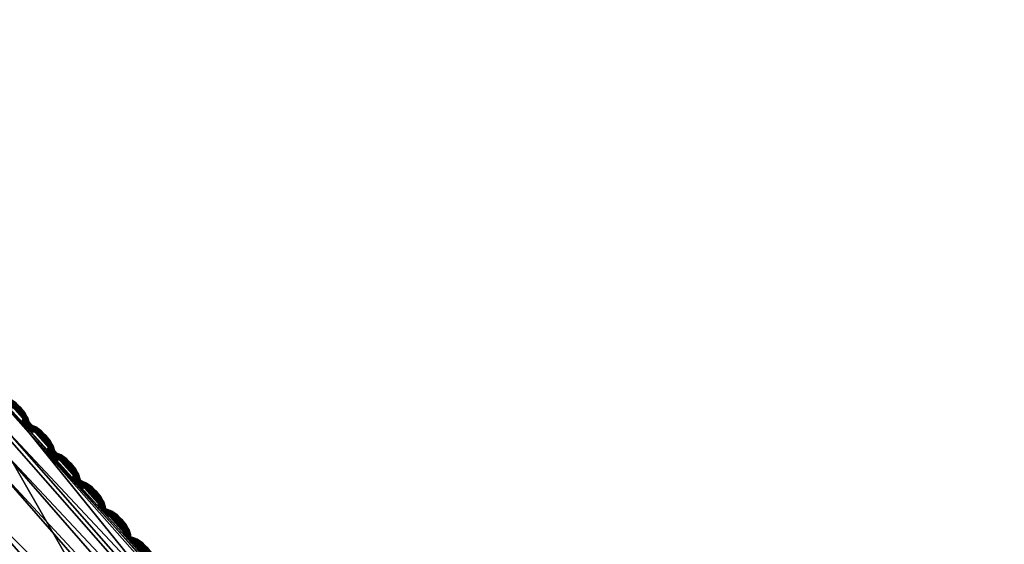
# Model space of a CAD drawing. Extents: x -7.4 to 7.4, y -11.5 to 9.8.
# Tile 469 of 469: x 4.6 to 6.1, y 7.9 to 8.7. Entities that reach past the tile are written whole.
import ezdxf

# ---------------------------------------------------------------- set-up
doc = ezdxf.new("R2010")
doc.units = 0
doc.header["$MEASUREMENT"] = 0
for name, color, linetype in [('A-FURN-3-ST', 150, 'Continuous'), ('A-FURN-3-ST-SEAM', 130, 'Continuous'), ('A-FURN-3-ST-SI', 160, 'Continuous')]:
    doc.layers.add(name, color=color, linetype=linetype)

msp = doc.modelspace()

# ---------------------------------------------------------------- meshes
at = {"layer": 'A-FURN-3-ST'}
mesh = msp.add_polyface(dxfattribs=at)
corners = [(1.9487, 9.6319, 1.0008), (2.2912, 9.7057, 1.0007), (2.3404, 9.5564, 0.6182), (2.6336, 9.6099, 0.6182), (2.5664, 9.7687, 1.0005), (2.8487, 9.6256, 0.6233), (2.7551, 9.7837, 1.0014), (3.0248, 9.559, 0.6481), (2.9951, 9.6404, 1.0044), (3.4183, 9.2527, 1.0016), (3.3326, 9.2399, 0.6233), (3.9661, 8.7043, 1.0008), (3.8311, 8.7021, 0.6182), (4.5203, 8.1223, 1.001), (4.3581, 8.1193, 0.6182), (5.0485, 7.5208, 1.0011), (4.8677, 7.5162, 0.6182), (5.5424, 6.8831, 1.0012), (5.3454, 6.878, 0.6182), (2.2831, 8.6688, 0.5584), (2.1241, 9.1542, 0.5658), (2.4981, 9.1919, 0.5658), (2.7171, 8.6813, 0.5584), (2.839, 9.224, 0.5658), (3.1458, 8.6921, 0.5584), (1.9902, 9.4936, 0.6182), (2.3941, 8.1138, 0.5584), (2.4683, 7.5139, 0.5584), (1.9338, 7.5139, 0.5584), (1.918, 8.1123, 0.5584), (2.5325, 6.8755, 0.5584), (1.9418, 6.8755, 0.5584), (3.1266, 9.2403, 0.573), (3.5403, 8.6986, 0.5658), (3.9986, 8.1177, 0.5658), (3.4969, 8.1167, 0.5584), (4.4575, 7.5142, 0.5658), (3.8558, 7.5139, 0.5584), (4.8901, 6.8758, 0.5658), (4.1952, 6.8755, 0.5584), (3.3412, 6.8755, 0.5584), (3.1463, 7.5139, 0.5584), (2.9376, 8.1153, 0.5584)]
mesh.append_faces([[corners[k] for k in face] for face in [(0, 1, 2), (3, 2, 1), (1, 4, 3), (5, 3, 4), (4, 6, 5), (7, 5, 6), (6, 8, 7), (9, 10, 7), (7, 8, 9), (9, 11, 12), (12, 10, 9), (11, 13, 14), (14, 12, 11), (13, 15, 16), (16, 14, 13), (15, 17, 18), (18, 16, 15), (19, 20, 21), (21, 22, 19), (22, 21, 23), (23, 24, 22), (2, 3, 23), (23, 21, 2), (25, 2, 21), (21, 20, 25), (19, 26, 29), (10, 32, 5), (5, 7, 10), (32, 23, 3), (3, 5, 32), (24, 23, 32), (32, 33, 24), (33, 32, 10), (10, 12, 33), (12, 14, 34), (34, 33, 12), (33, 34, 35), (35, 24, 33), (34, 36, 37), (37, 35, 34), (14, 16, 36), (36, 34, 14), (16, 18, 38), (38, 36, 16), (36, 38, 39), (39, 37, 36), (37, 39, 40), (40, 41, 37), (24, 35, 42), (42, 22, 24), (22, 42, 26), (26, 19, 22), (35, 37, 41), (41, 42, 35)]])
mesh.append_faces([[corners[k] for k in face] for face in [(26, 27, 28), (27, 30, 31), (30, 27, 41)]], dxfattribs={"vtx0": -1, "vtx1": -1, "vtx2": -1})
mesh.append_faces([[corners[k] for k in face] for face in [(27, 26, 42)]], dxfattribs={"vtx0": -1, "vtx2": -1})
mesh.append_faces([[corners[k] for k in face] for face in [(41, 40, 30), (42, 41, 27)]], dxfattribs={"vtx1": -1, "vtx2": -1})
mesh = msp.add_polyface(dxfattribs=at)
corners = [(5.1044, 7.5217, 17.6013), (5.1099, 7.5156, 17.6013), (5.1079, 7.514, 17.6026), (5.1037, 7.5188, 17.6026), (5.1052, 7.5244, 17.6025), (5.112, 7.5171, 17.6026), (5.1051, 7.5243, 17.6092), (5.1044, 7.5214, 17.6105), (5.1099, 7.5153, 17.6106), (5.1119, 7.5169, 17.6093), (5.1036, 7.5187, 17.6093), (5.1079, 7.5138, 17.6093), (4.5691, 8.1238, 17.6063), (5.0993, 7.525, 17.6124), (5.0987, 7.5241, 17.6058), (4.5687, 8.1227, 17.5997), (4.5697, 8.1256, 17.6176), (5.1004, 7.5268, 17.6237), (5.0533, 7.4454, 17.6646), (4.536, 8.0384, 17.6583), (4.497, 7.9941, 17.7512), (5.0162, 7.404, 17.7572), (3.9512, 8.5651, 17.7436), (3.9923, 8.6123, 17.6504), (4.5488, 8.0602, 17.6399), (5.0677, 7.4657, 17.6462), (5.082, 7.4916, 17.6508), (4.5584, 8.0879, 17.6445), (4.0035, 8.6354, 17.632), (5.0947, 7.5158, 17.6534), (4.5663, 8.1138, 17.6473), (5.1001, 7.5261, 17.6413), (4.5695, 8.1248, 17.6352), (3.7918, 7.7817, 18.2331), (4.1766, 7.8196, 18.1386), (3.652, 8.3784, 18.1306), (4.2503, 7.2062, 18.242), (4.5691, 8.1238, 17.594), (5.0993, 7.525, 17.6001), (5.1004, 7.5268, 17.595), (4.5697, 8.1256, 17.5888), (4.397, 7.9059, 17.9448), (4.6839, 7.2413, 18.1447), (3.8501, 8.4712, 17.9375), (4.9183, 7.3217, 17.9504)]
mesh.append_faces([[corners[k] for k in face] for face in [(0, 1, 2), (2, 3, 0), (4, 5, 1), (1, 0, 4), (6, 7, 8), (8, 9, 6), (7, 10, 11), (12, 13, 14), (14, 15, 12), (16, 17, 13), (13, 12, 16), (18, 19, 20), (20, 21, 18), (22, 20, 19), (23, 19, 24), (25, 24, 19), (19, 18, 25), (26, 27, 24), (24, 25, 26), (28, 24, 27), (29, 30, 27), (27, 26, 29), (31, 32, 30), (30, 29, 31), (17, 16, 32), (32, 31, 17), (33, 34, 35), (34, 33, 36), (37, 38, 39), (39, 40, 37), (15, 14, 38), (38, 37, 15), (41, 34, 42), (34, 41, 43), (43, 35, 34), (41, 20, 22), (44, 21, 20), (20, 41, 44)]])
at = {"layer": 'A-FURN-3-ST-SEAM'}
mesh = msp.add_polyface(dxfattribs=at)
corners = [(4.5514, 8.1359, 17.5996), (4.5525, 8.1367, 17.5996), (4.5537, 8.1352, 17.6029), (4.556, 8.1355, 17.603), (4.5527, 8.1346, 17.5962), (4.5526, 8.1345, 17.6029), (4.559, 8.1317, 17.6043), (4.5549, 8.137, 17.5996), (4.5537, 8.1354, 17.5962), (4.5571, 8.1314, 17.6043), (4.5623, 8.1311, 17.6044), (4.5595, 8.1364, 17.5996), (4.5561, 8.131, 17.5951), (4.556, 8.1307, 17.6043), (4.5645, 8.1274, 17.6032), (4.5602, 8.1349, 17.603), (4.562, 8.128, 17.6032), (4.5603, 8.1351, 17.5963), (4.556, 8.1357, 17.5962), (4.5571, 8.1317, 17.5951), (4.5605, 8.1278, 17.6032), (4.5679, 8.1254, 17.6032), (4.5671, 8.1289, 17.6044), (4.5663, 8.1327, 17.5964), (4.566, 8.1339, 17.5997), (4.5595, 8.1272, 17.5964), (4.5595, 8.1271, 17.6032), (4.5653, 8.126, 17.5999), (4.5631, 8.1267, 17.5998), (4.5663, 8.1325, 17.6031), (4.5671, 8.1291, 17.5952), (4.5624, 8.1314, 17.5951), (4.559, 8.132, 17.5951), (4.5605, 8.1279, 17.5964), (4.5617, 8.1264, 17.5998), (4.5682, 8.1241, 17.5999), (4.5721, 8.1218, 17.6033), (4.5727, 8.1246, 17.6045), (4.5728, 8.1248, 17.5953), (4.5734, 8.1276, 17.5965), (4.5736, 8.1286, 17.5998), (4.5608, 8.1257, 17.5998), (4.562, 8.1282, 17.5964), (4.5645, 8.1276, 17.5964), (4.5733, 8.1274, 17.6032), (4.5721, 8.122, 17.5965), (4.568, 8.1256, 17.5965), (4.5719, 8.1208, 17.5999), (4.5766, 8.1171, 17.6033), (4.5786, 8.1188, 17.6046), (4.5767, 8.1173, 17.5966), (4.5786, 8.119, 17.5953), (4.5805, 8.1207, 17.5965), (4.5812, 8.1212, 17.5999), (4.5805, 8.1205, 17.6033), (4.5759, 8.1166, 17.6), (4.5808, 8.1123, 17.6034), (4.5838, 8.1125, 17.6046), (4.5797, 8.1123, 17.6), (4.5809, 8.1124, 17.5966), (4.5838, 8.1127, 17.5954), (4.5868, 8.113, 17.5966), (4.5879, 8.113, 17.6), (4.5868, 8.1128, 17.6034), (4.584, 8.1078, 17.6034), (4.5875, 8.1066, 17.6046), (4.5827, 8.1083, 17.6), (4.5841, 8.108, 17.5967), (4.5876, 8.1068, 17.5954), (4.5911, 8.1056, 17.5967), (4.5924, 8.105, 17.6), (4.5911, 8.1054, 17.6034), (4.5856, 8.1042, 17.6034), (4.5893, 8.1017, 17.6047), (4.5843, 8.1053, 17.6), (4.5857, 8.1044, 17.5967), (4.5893, 8.102, 17.5954), (4.5929, 8.0995, 17.5967), (4.5943, 8.0984, 17.6001), (4.5929, 8.0993, 17.6034), (4.586, 8.1018, 17.6034), (4.5895, 8.0984, 17.6047), (4.5847, 8.1031, 17.6), (4.586, 8.102, 17.5967), (4.5895, 8.0986, 17.5954), (4.593, 8.0953, 17.5967), (4.5943, 8.0939, 17.6001), (4.593, 8.0951, 17.6035), (4.5856, 8.1004, 17.6034), (4.589, 8.0966, 17.6047), (4.5843, 8.1018, 17.6), (4.5856, 8.1005, 17.5967), (4.589, 8.0969, 17.5954), (4.5924, 8.0932, 17.5967), (4.5937, 8.0917, 17.6001), (4.5924, 8.093, 17.6035), (4.5835, 8.101, 17.6), (4.5847, 8.0995, 17.6034), (4.5881, 8.0957, 17.6047), (4.5848, 8.0997, 17.5967), (4.5882, 8.096, 17.5954), (4.5915, 8.0922, 17.5967), (4.5928, 8.0907, 17.6001), (4.5915, 8.092, 17.6035)]
mesh.append_faces([[corners[k] for k in face] for face in [(2, 1, 0), (1, 2, 3), (4, 0, 1), (0, 5, 2), (6, 3, 2), (3, 7, 1), (1, 8, 4), (9, 2, 5), (3, 6, 10), (2, 9, 6), (11, 7, 3), (8, 1, 7), (12, 4, 8), (5, 13, 9), (14, 10, 6), (10, 15, 3), (16, 6, 9), (7, 11, 17), (3, 15, 11), (7, 18, 8), (8, 19, 12), (20, 9, 13), (10, 14, 21), (6, 16, 14), (15, 10, 22), (9, 20, 16), (23, 17, 11), (17, 18, 7), (24, 11, 15), (19, 8, 18), (25, 12, 19), (13, 26, 20), (21, 14, 27), (21, 22, 10), (14, 16, 28), (22, 29, 15), (28, 16, 20), (17, 23, 30), (11, 24, 23), (18, 17, 31), (15, 29, 24), (18, 32, 19), (19, 33, 25), (34, 20, 26), (28, 27, 14), (27, 35, 21), (22, 21, 36), (29, 22, 37), (20, 34, 28), (38, 30, 23), (30, 31, 17), (39, 23, 24), (31, 32, 18), (40, 24, 29), (33, 19, 32), (41, 25, 33), (26, 41, 34), (27, 28, 42), (35, 27, 43), (36, 21, 35), (36, 37, 22), (37, 44, 29), (42, 28, 34), (30, 38, 45), (23, 39, 38), (31, 30, 46), (24, 40, 39), (32, 31, 43), (29, 44, 40), (32, 42, 33), (33, 34, 41), (42, 43, 27), (43, 46, 35), (35, 47, 36), (37, 36, 48), (44, 37, 49), (34, 33, 42), (50, 45, 38), (45, 46, 30), (51, 38, 39), (46, 43, 31), (52, 39, 40), (43, 42, 32), (53, 40, 44), (47, 35, 46), (48, 36, 47), (48, 49, 37), (49, 54, 44), (45, 50, 55), (38, 51, 50), (46, 45, 47), (39, 52, 51), (40, 53, 52), (44, 54, 53), (47, 55, 48), (49, 48, 56), (54, 49, 57), (58, 55, 50), (55, 47, 45), (59, 50, 51), (60, 51, 52), (61, 52, 53), (62, 53, 54), (56, 48, 55), (56, 57, 49), (57, 63, 54), (55, 58, 56), (50, 59, 58), (51, 60, 59), (52, 61, 60), (53, 62, 61), (54, 63, 62), (57, 56, 64), (63, 57, 65), (64, 56, 58), (66, 58, 59), (67, 59, 60), (68, 60, 61), (69, 61, 62), (70, 62, 63), (64, 65, 57), (65, 71, 63), (58, 66, 64), (59, 67, 66), (60, 68, 67), (61, 69, 68), (62, 70, 69), (63, 71, 70), (65, 64, 72), (71, 65, 73), (72, 64, 66), (74, 66, 67), (75, 67, 68), (76, 68, 69), (77, 69, 70), (78, 70, 71), (72, 73, 65), (73, 79, 71), (66, 74, 72), (67, 75, 74), (68, 76, 75), (69, 77, 76), (70, 78, 77), (71, 79, 78), (73, 72, 80), (79, 73, 81), (80, 72, 74), (82, 74, 75), (83, 75, 76), (84, 76, 77), (85, 77, 78), (86, 78, 79), (80, 81, 73), (81, 87, 79), (74, 82, 80), (75, 83, 82), (76, 84, 83), (77, 85, 84), (78, 86, 85), (79, 87, 86), (81, 80, 88), (87, 81, 89), (80, 82, 90), (82, 83, 91), (83, 84, 92), (84, 85, 93), (85, 86, 94), (86, 87, 95), (90, 88, 80), (88, 89, 81), (89, 95, 87), (91, 90, 82), (92, 91, 83), (93, 92, 84), (94, 93, 85), (95, 94, 86), (88, 90, 96), (89, 88, 97), (95, 89, 98), (90, 91, 99), (91, 92, 100), (92, 93, 101), (93, 94, 102), (94, 95, 103), (99, 96, 90), (96, 97, 88), (97, 98, 89), (98, 103, 95), (100, 99, 91), (101, 100, 92), (102, 101, 93), (103, 102, 94)]])
mesh = msp.add_polyface(dxfattribs=at)
corners = [(4.5901, 8.0937, 17.6), (4.5912, 8.0944, 17.6), (4.5924, 8.0929, 17.6034), (4.5947, 8.0932, 17.6034), (4.5914, 8.0923, 17.5967), (4.5913, 8.0922, 17.6034), (4.5976, 8.0894, 17.6048), (4.5936, 8.0947, 17.6), (4.5925, 8.093, 17.5967), (4.5958, 8.0891, 17.6048), (4.601, 8.0887, 17.6048), (4.5982, 8.0941, 17.6001), (4.5948, 8.0886, 17.5955), (4.5947, 8.0884, 17.6048), (4.6031, 8.085, 17.6037), (4.5989, 8.0926, 17.6035), (4.6006, 8.0856, 17.6036), (4.599, 8.0927, 17.5967), (4.5947, 8.0933, 17.5967), (4.5958, 8.0893, 17.5955), (4.5991, 8.0854, 17.6036), (4.6065, 8.0829, 17.6037), (4.6057, 8.0864, 17.6049), (4.605, 8.0902, 17.5968), (4.6046, 8.0915, 17.6002), (4.5982, 8.0848, 17.5969), (4.5981, 8.0847, 17.6036), (4.6039, 8.0836, 17.6003), (4.6017, 8.0843, 17.6003), (4.6049, 8.0901, 17.6036), (4.6057, 8.0867, 17.5956), (4.6011, 8.089, 17.5956), (4.5977, 8.0896, 17.5955), (4.5991, 8.0855, 17.5969), (4.6004, 8.0841, 17.6003), (4.6068, 8.0817, 17.6004), (4.6107, 8.0793, 17.6037), (4.6113, 8.0821, 17.605), (4.6113, 8.0823, 17.5957), (4.612, 8.0851, 17.5969), (4.6122, 8.0861, 17.6003), (4.5994, 8.0834, 17.6003), (4.6007, 8.0858, 17.5969), (4.6031, 8.0851, 17.5969), (4.6119, 8.0849, 17.6037), (4.6107, 8.0794, 17.597), (4.6065, 8.0831, 17.597), (4.6104, 8.0783, 17.6004), (4.6151, 8.0746, 17.6038), (4.6171, 8.0762, 17.605), (4.6152, 8.0748, 17.597), (4.6171, 8.0765, 17.5957), (4.6191, 8.0781, 17.597), (4.6198, 8.0787, 17.6004), (4.619, 8.078, 17.6037), (4.6144, 8.074, 17.6004), (4.6193, 8.0697, 17.6038), (4.6223, 8.0699, 17.6051), (4.6182, 8.0697, 17.6004), (4.6194, 8.0699, 17.5971), (4.6223, 8.0702, 17.5958), (4.6253, 8.0704, 17.5971), (4.6264, 8.0704, 17.6004), (4.6253, 8.0702, 17.6038), (4.6225, 8.0652, 17.6039), (4.626, 8.064, 17.6051), (4.6212, 8.0658, 17.6005), (4.6225, 8.0654, 17.5971), (4.6261, 8.0642, 17.5959), (4.6296, 8.063, 17.5971), (4.631, 8.0624, 17.6005), (4.6296, 8.0628, 17.6039), (4.6241, 8.0616, 17.6039), (4.6277, 8.0591, 17.6051), (4.6228, 8.0627, 17.6005), (4.6242, 8.0618, 17.5971), (4.6278, 8.0594, 17.5959), (4.6314, 8.0569, 17.5972), (4.6328, 8.0559, 17.6005), (4.6314, 8.0567, 17.6039), (4.6245, 8.0592, 17.6039), (4.6279, 8.0558, 17.6051), (4.6232, 8.0605, 17.6005), (4.6245, 8.0594, 17.5972), (4.628, 8.0561, 17.5959), (4.6315, 8.0527, 17.5972), (4.6328, 8.0513, 17.6005), (4.6315, 8.0525, 17.6039), (4.6241, 8.0578, 17.6039), (4.6274, 8.0541, 17.6052), (4.6228, 8.0593, 17.6005), (4.6241, 8.058, 17.5972), (4.6275, 8.0543, 17.5959), (4.6309, 8.0506, 17.5972), (4.6321, 8.0491, 17.6006), (4.6308, 8.0504, 17.6039), (4.622, 8.0584, 17.6005), (4.6232, 8.0569, 17.6039), (4.6266, 8.0532, 17.6052), (4.6232, 8.0571, 17.5972), (4.6266, 8.0534, 17.5959), (4.63, 8.0496, 17.5972), (4.6313, 8.0481, 17.6006), (4.63, 8.0494, 17.6039)]
mesh.append_faces([[corners[k] for k in face] for face in [(2, 1, 0), (1, 2, 3), (4, 0, 1), (0, 5, 2), (6, 3, 2), (3, 7, 1), (1, 8, 4), (9, 2, 5), (3, 6, 10), (2, 9, 6), (11, 7, 3), (8, 1, 7), (12, 4, 8), (5, 13, 9), (14, 10, 6), (10, 15, 3), (16, 6, 9), (7, 11, 17), (3, 15, 11), (7, 18, 8), (8, 19, 12), (20, 9, 13), (10, 14, 21), (6, 16, 14), (15, 10, 22), (9, 20, 16), (23, 17, 11), (17, 18, 7), (24, 11, 15), (19, 8, 18), (25, 12, 19), (13, 26, 20), (21, 14, 27), (21, 22, 10), (14, 16, 28), (22, 29, 15), (28, 16, 20), (17, 23, 30), (11, 24, 23), (18, 17, 31), (15, 29, 24), (18, 32, 19), (19, 33, 25), (34, 20, 26), (28, 27, 14), (27, 35, 21), (22, 21, 36), (29, 22, 37), (20, 34, 28), (38, 30, 23), (30, 31, 17), (39, 23, 24), (31, 32, 18), (40, 24, 29), (33, 19, 32), (41, 25, 33), (26, 41, 34), (27, 28, 42), (35, 27, 43), (36, 21, 35), (36, 37, 22), (37, 44, 29), (42, 28, 34), (30, 38, 45), (23, 39, 38), (31, 30, 46), (24, 40, 39), (32, 31, 43), (29, 44, 40), (32, 42, 33), (33, 34, 41), (42, 43, 27), (43, 46, 35), (35, 47, 36), (37, 36, 48), (44, 37, 49), (34, 33, 42), (50, 45, 38), (45, 46, 30), (51, 38, 39), (46, 43, 31), (52, 39, 40), (43, 42, 32), (53, 40, 44), (47, 35, 46), (48, 36, 47), (48, 49, 37), (49, 54, 44), (45, 50, 55), (38, 51, 50), (46, 45, 47), (39, 52, 51), (40, 53, 52), (44, 54, 53), (47, 55, 48), (49, 48, 56), (54, 49, 57), (58, 55, 50), (55, 47, 45), (59, 50, 51), (60, 51, 52), (61, 52, 53), (62, 53, 54), (56, 48, 55), (56, 57, 49), (57, 63, 54), (55, 58, 56), (50, 59, 58), (51, 60, 59), (52, 61, 60), (53, 62, 61), (54, 63, 62), (57, 56, 64), (63, 57, 65), (64, 56, 58), (66, 58, 59), (67, 59, 60), (68, 60, 61), (69, 61, 62), (70, 62, 63), (64, 65, 57), (65, 71, 63), (58, 66, 64), (59, 67, 66), (60, 68, 67), (61, 69, 68), (62, 70, 69), (63, 71, 70), (65, 64, 72), (71, 65, 73), (72, 64, 66), (74, 66, 67), (75, 67, 68), (76, 68, 69), (77, 69, 70), (78, 70, 71), (72, 73, 65), (73, 79, 71), (66, 74, 72), (67, 75, 74), (68, 76, 75), (69, 77, 76), (70, 78, 77), (71, 79, 78), (73, 72, 80), (79, 73, 81), (80, 72, 74), (82, 74, 75), (83, 75, 76), (84, 76, 77), (85, 77, 78), (86, 78, 79), (80, 81, 73), (81, 87, 79), (74, 82, 80), (75, 83, 82), (76, 84, 83), (77, 85, 84), (78, 86, 85), (79, 87, 86), (81, 80, 88), (87, 81, 89), (80, 82, 90), (82, 83, 91), (83, 84, 92), (84, 85, 93), (85, 86, 94), (86, 87, 95), (90, 88, 80), (88, 89, 81), (89, 95, 87), (91, 90, 82), (92, 91, 83), (93, 92, 84), (94, 93, 85), (95, 94, 86), (88, 90, 96), (89, 88, 97), (95, 89, 98), (90, 91, 99), (91, 92, 100), (92, 93, 101), (93, 94, 102), (94, 95, 103), (99, 96, 90), (96, 97, 88), (97, 98, 89), (98, 103, 95), (100, 99, 91), (101, 100, 92), (102, 101, 93), (103, 102, 94)]])
mesh = msp.add_polyface(dxfattribs=at)
corners = [(4.6286, 8.0511, 17.6005), (4.6297, 8.0518, 17.6005), (4.6309, 8.0503, 17.6039), (4.6332, 8.0506, 17.6039), (4.6299, 8.0497, 17.5971), (4.6298, 8.0496, 17.6039), (4.6361, 8.0468, 17.6053), (4.6321, 8.0521, 17.6005), (4.631, 8.0504, 17.5971), (4.6342, 8.0465, 17.6052), (4.6395, 8.0462, 17.6053), (4.6367, 8.0515, 17.6005), (4.6332, 8.046, 17.596), (4.6332, 8.0458, 17.6052), (4.6416, 8.0424, 17.6041), (4.6374, 8.05, 17.6039), (4.6391, 8.043, 17.6041), (4.6375, 8.0501, 17.5972), (4.6332, 8.0508, 17.5972), (4.6343, 8.0467, 17.596), (4.6376, 8.0428, 17.6041), (4.645, 8.0403, 17.6041), (4.6442, 8.0439, 17.6053), (4.6435, 8.0476, 17.5973), (4.6431, 8.0489, 17.6006), (4.6367, 8.0423, 17.5973), (4.6366, 8.0421, 17.6041), (4.6423, 8.041, 17.6008), (4.6402, 8.0417, 17.6007), (4.6434, 8.0475, 17.604), (4.6442, 8.0441, 17.5961), (4.6395, 8.0464, 17.596), (4.6362, 8.047, 17.596), (4.6376, 8.043, 17.5973), (4.6389, 8.0415, 17.6007), (4.6453, 8.0391, 17.6008), (4.6491, 8.0367, 17.6042), (4.6498, 8.0395, 17.6054), (4.6498, 8.0397, 17.5961), (4.6505, 8.0425, 17.5974), (4.6507, 8.0435, 17.6007), (4.6379, 8.0408, 17.6007), (4.6391, 8.0432, 17.5973), (4.6416, 8.0425, 17.5973), (4.6504, 8.0424, 17.6041), (4.6492, 8.0369, 17.5975), (4.645, 8.0405, 17.5974), (4.6489, 8.0357, 17.6008), (4.6536, 8.032, 17.6042), (4.6556, 8.0336, 17.6055), (4.6536, 8.0322, 17.5975), (4.6556, 8.0339, 17.5962), (4.6575, 8.0355, 17.5975), (4.6583, 8.0361, 17.6008), (4.6575, 8.0354, 17.6042), (4.6529, 8.0315, 17.6008), (4.6578, 8.0271, 17.6043), (4.6608, 8.0273, 17.6055), (4.6567, 8.0271, 17.6009), (4.6578, 8.0273, 17.5975), (4.6608, 8.0276, 17.5962), (4.6638, 8.0278, 17.5975), (4.6649, 8.0278, 17.6009), (4.6638, 8.0276, 17.6043), (4.661, 8.0226, 17.6043), (4.6645, 8.0213, 17.6056), (4.6597, 8.0232, 17.6009), (4.661, 8.0228, 17.5975), (4.6646, 8.0216, 17.5963), (4.6681, 8.0204, 17.5976), (4.6694, 8.0198, 17.6009), (4.6681, 8.0202, 17.6043), (4.6626, 8.0191, 17.6043), (4.6663, 8.0166, 17.6056), (4.6613, 8.0201, 17.6009), (4.6627, 8.0192, 17.5976), (4.6663, 8.0168, 17.5963), (4.6699, 8.0143, 17.5976), (4.6712, 8.0133, 17.601), (4.6699, 8.0141, 17.6043), (4.663, 8.0166, 17.6043), (4.6665, 8.0132, 17.6056), (4.6617, 8.018, 17.601), (4.663, 8.0168, 17.5976), (4.6665, 8.0135, 17.5964), (4.67, 8.0101, 17.5976), (4.6712, 8.0088, 17.601), (4.6699, 8.0099, 17.6044), (4.6625, 8.0152, 17.6043), (4.6659, 8.0115, 17.6056), (4.6613, 8.0167, 17.601), (4.6626, 8.0154, 17.5976), (4.666, 8.0117, 17.5964), (4.6693, 8.008, 17.5977), (4.6706, 8.0065, 17.601), (4.6693, 8.0078, 17.6044), (4.6604, 8.0158, 17.601), (4.6617, 8.0143, 17.6043), (4.6651, 8.0106, 17.6056), (4.6617, 8.0145, 17.5976), (4.6651, 8.0108, 17.5964), (4.6685, 8.007, 17.5977), (4.6697, 8.0055, 17.601), (4.6685, 8.0068, 17.6044)]
mesh.append_faces([[corners[k] for k in face] for face in [(2, 1, 0), (1, 2, 3), (4, 0, 1), (0, 5, 2), (6, 3, 2), (3, 7, 1), (1, 8, 4), (9, 2, 5), (3, 6, 10), (2, 9, 6), (11, 7, 3), (8, 1, 7), (12, 4, 8), (5, 13, 9), (14, 10, 6), (10, 15, 3), (16, 6, 9), (7, 11, 17), (3, 15, 11), (7, 18, 8), (8, 19, 12), (20, 9, 13), (10, 14, 21), (6, 16, 14), (15, 10, 22), (9, 20, 16), (23, 17, 11), (17, 18, 7), (24, 11, 15), (19, 8, 18), (25, 12, 19), (13, 26, 20), (21, 14, 27), (21, 22, 10), (14, 16, 28), (22, 29, 15), (28, 16, 20), (17, 23, 30), (11, 24, 23), (18, 17, 31), (15, 29, 24), (18, 32, 19), (19, 33, 25), (34, 20, 26), (28, 27, 14), (27, 35, 21), (22, 21, 36), (29, 22, 37), (20, 34, 28), (38, 30, 23), (30, 31, 17), (39, 23, 24), (31, 32, 18), (40, 24, 29), (33, 19, 32), (41, 25, 33), (26, 41, 34), (27, 28, 42), (35, 27, 43), (36, 21, 35), (36, 37, 22), (37, 44, 29), (42, 28, 34), (30, 38, 45), (23, 39, 38), (31, 30, 46), (24, 40, 39), (32, 31, 43), (29, 44, 40), (32, 42, 33), (33, 34, 41), (42, 43, 27), (43, 46, 35), (35, 47, 36), (37, 36, 48), (44, 37, 49), (34, 33, 42), (50, 45, 38), (45, 46, 30), (51, 38, 39), (46, 43, 31), (52, 39, 40), (43, 42, 32), (53, 40, 44), (47, 35, 46), (48, 36, 47), (48, 49, 37), (49, 54, 44), (45, 50, 55), (38, 51, 50), (46, 45, 47), (39, 52, 51), (40, 53, 52), (44, 54, 53), (47, 55, 48), (49, 48, 56), (54, 49, 57), (58, 55, 50), (55, 47, 45), (59, 50, 51), (60, 51, 52), (61, 52, 53), (62, 53, 54), (56, 48, 55), (56, 57, 49), (57, 63, 54), (55, 58, 56), (50, 59, 58), (51, 60, 59), (52, 61, 60), (53, 62, 61), (54, 63, 62), (57, 56, 64), (63, 57, 65), (64, 56, 58), (66, 58, 59), (67, 59, 60), (68, 60, 61), (69, 61, 62), (70, 62, 63), (64, 65, 57), (65, 71, 63), (58, 66, 64), (59, 67, 66), (60, 68, 67), (61, 69, 68), (62, 70, 69), (63, 71, 70), (65, 64, 72), (71, 65, 73), (72, 64, 66), (74, 66, 67), (75, 67, 68), (76, 68, 69), (77, 69, 70), (78, 70, 71), (72, 73, 65), (73, 79, 71), (66, 74, 72), (67, 75, 74), (68, 76, 75), (69, 77, 76), (70, 78, 77), (71, 79, 78), (73, 72, 80), (79, 73, 81), (80, 72, 74), (82, 74, 75), (83, 75, 76), (84, 76, 77), (85, 77, 78), (86, 78, 79), (80, 81, 73), (81, 87, 79), (74, 82, 80), (75, 83, 82), (76, 84, 83), (77, 85, 84), (78, 86, 85), (79, 87, 86), (81, 80, 88), (87, 81, 89), (80, 82, 90), (82, 83, 91), (83, 84, 92), (84, 85, 93), (85, 86, 94), (86, 87, 95), (90, 88, 80), (88, 89, 81), (89, 95, 87), (91, 90, 82), (92, 91, 83), (93, 92, 84), (94, 93, 85), (95, 94, 86), (88, 90, 96), (89, 88, 97), (95, 89, 98), (90, 91, 99), (91, 92, 100), (92, 93, 101), (93, 94, 102), (94, 95, 103), (99, 96, 90), (96, 97, 88), (97, 98, 89), (98, 103, 95), (100, 99, 91), (101, 100, 92), (102, 101, 93), (103, 102, 94)]])
mesh = msp.add_polyface(dxfattribs=at)
corners = [(4.667, 8.0085, 17.6009), (4.6682, 8.0092, 17.6009), (4.6694, 8.0077, 17.6043), (4.6716, 8.008, 17.6043), (4.6684, 8.0072, 17.5976), (4.6683, 8.007, 17.6043), (4.6746, 8.0042, 17.6057), (4.6706, 8.0095, 17.6009), (4.6694, 8.0079, 17.5976), (4.6727, 8.0039, 17.6057), (4.678, 8.0035, 17.6057), (4.6752, 8.0089, 17.601), (4.6718, 8.0035, 17.5964), (4.6717, 8.0032, 17.6057), (4.68, 7.9998, 17.6045), (4.6759, 8.0074, 17.6044), (4.6776, 8.0005, 17.6045), (4.6759, 8.0075, 17.5977), (4.6717, 8.0082, 17.5976), (4.6728, 8.0042, 17.5964), (4.6761, 8.0002, 17.6045), (4.6834, 7.9977, 17.6046), (4.6827, 8.0013, 17.6058), (4.682, 8.0051, 17.5977), (4.6816, 8.0063, 17.6011), (4.6751, 7.9997, 17.5978), (4.6751, 7.9995, 17.6045), (4.6808, 7.9984, 17.6012), (4.6787, 7.9991, 17.6012), (4.6819, 8.0049, 17.6045), (4.6827, 8.0015, 17.5965), (4.678, 8.0038, 17.5965), (4.6747, 8.0044, 17.5964), (4.6761, 8.0004, 17.5978), (4.6773, 7.9989, 17.6012), (4.6837, 7.9965, 17.6012), (4.6876, 7.9941, 17.6046), (4.6883, 7.9969, 17.6059), (4.6883, 7.9971, 17.5966), (4.689, 7.9999, 17.5978), (4.6892, 8.0009, 17.6012), (4.6763, 7.9982, 17.6012), (4.6776, 8.0006, 17.5978), (4.6801, 8, 17.5978), (4.6889, 7.9998, 17.6046), (4.6877, 7.9943, 17.5979), (4.6835, 7.9979, 17.5978), (4.6874, 7.9931, 17.6013), (4.6921, 7.9894, 17.6047), (4.694, 7.9911, 17.6059), (4.6921, 7.9896, 17.598), (4.6941, 7.9913, 17.5967), (4.696, 7.9929, 17.5979), (4.6968, 7.9935, 17.6013), (4.696, 7.9928, 17.6046), (4.6914, 7.9889, 17.6013), (4.6963, 7.9845, 17.6047), (4.6993, 7.9847, 17.606), (4.6952, 7.9845, 17.6013), (4.6963, 7.9847, 17.598), (4.6993, 7.985, 17.5967), (4.7023, 7.9852, 17.598), (4.7034, 7.9852, 17.6013), (4.7023, 7.985, 17.6047), (4.6995, 7.98, 17.6047), (4.703, 7.9788, 17.606), (4.6981, 7.9806, 17.6014), (4.6995, 7.9802, 17.598), (4.7031, 7.979, 17.5967), (4.7066, 7.9778, 17.598), (4.7079, 7.9772, 17.6014), (4.7066, 7.9776, 17.6048), (4.7011, 7.9765, 17.6048), (4.7047, 7.974, 17.6061), (4.6997, 7.9775, 17.6014), (4.7011, 7.9767, 17.598), (4.7048, 7.9743, 17.5968), (4.7084, 7.9717, 17.5981), (4.7097, 7.9707, 17.6014), (4.7084, 7.9715, 17.6048), (4.7014, 7.9741, 17.6048), (4.7049, 7.9707, 17.6061), (4.7002, 7.9754, 17.6014), (4.7015, 7.9742, 17.598), (4.705, 7.9709, 17.5968), (4.7084, 7.9675, 17.5981), (4.7097, 7.9662, 17.6015), (4.7084, 7.9673, 17.6048), (4.701, 7.9726, 17.6048), (4.7044, 7.9689, 17.6061), (4.6997, 7.9741, 17.6014), (4.701, 7.9728, 17.598), (4.7044, 7.9691, 17.5968), (4.7078, 7.9654, 17.5981), (4.7091, 7.964, 17.6015), (4.7078, 7.9652, 17.6048), (4.6989, 7.9733, 17.6014), (4.7002, 7.9718, 17.6048), (4.7035, 7.968, 17.6061), (4.7002, 7.9719, 17.5981), (4.7036, 7.9682, 17.5968), (4.707, 7.9645, 17.5981), (4.7082, 7.963, 17.6015), (4.7069, 7.9643, 17.6048)]
mesh.append_faces([[corners[k] for k in face] for face in [(2, 1, 0), (1, 2, 3), (4, 0, 1), (0, 5, 2), (6, 3, 2), (3, 7, 1), (1, 8, 4), (9, 2, 5), (3, 6, 10), (2, 9, 6), (11, 7, 3), (8, 1, 7), (12, 4, 8), (5, 13, 9), (14, 10, 6), (10, 15, 3), (16, 6, 9), (7, 11, 17), (3, 15, 11), (7, 18, 8), (8, 19, 12), (20, 9, 13), (10, 14, 21), (6, 16, 14), (15, 10, 22), (9, 20, 16), (23, 17, 11), (17, 18, 7), (24, 11, 15), (19, 8, 18), (25, 12, 19), (13, 26, 20), (21, 14, 27), (21, 22, 10), (14, 16, 28), (22, 29, 15), (28, 16, 20), (17, 23, 30), (11, 24, 23), (18, 17, 31), (15, 29, 24), (18, 32, 19), (19, 33, 25), (34, 20, 26), (28, 27, 14), (27, 35, 21), (22, 21, 36), (29, 22, 37), (20, 34, 28), (38, 30, 23), (30, 31, 17), (39, 23, 24), (31, 32, 18), (40, 24, 29), (33, 19, 32), (41, 25, 33), (26, 41, 34), (27, 28, 42), (35, 27, 43), (36, 21, 35), (36, 37, 22), (37, 44, 29), (42, 28, 34), (30, 38, 45), (23, 39, 38), (31, 30, 46), (24, 40, 39), (32, 31, 43), (29, 44, 40), (32, 42, 33), (33, 34, 41), (42, 43, 27), (43, 46, 35), (35, 47, 36), (37, 36, 48), (44, 37, 49), (34, 33, 42), (50, 45, 38), (45, 46, 30), (51, 38, 39), (46, 43, 31), (52, 39, 40), (43, 42, 32), (53, 40, 44), (47, 35, 46), (48, 36, 47), (48, 49, 37), (49, 54, 44), (45, 50, 55), (38, 51, 50), (46, 45, 47), (39, 52, 51), (40, 53, 52), (44, 54, 53), (47, 55, 48), (49, 48, 56), (54, 49, 57), (58, 55, 50), (55, 47, 45), (59, 50, 51), (60, 51, 52), (61, 52, 53), (62, 53, 54), (56, 48, 55), (56, 57, 49), (57, 63, 54), (55, 58, 56), (50, 59, 58), (51, 60, 59), (52, 61, 60), (53, 62, 61), (54, 63, 62), (57, 56, 64), (63, 57, 65), (64, 56, 58), (66, 58, 59), (67, 59, 60), (68, 60, 61), (69, 61, 62), (70, 62, 63), (64, 65, 57), (65, 71, 63), (58, 66, 64), (59, 67, 66), (60, 68, 67), (61, 69, 68), (62, 70, 69), (63, 71, 70), (65, 64, 72), (71, 65, 73), (72, 64, 66), (74, 66, 67), (75, 67, 68), (76, 68, 69), (77, 69, 70), (78, 70, 71), (72, 73, 65), (73, 79, 71), (66, 74, 72), (67, 75, 74), (68, 76, 75), (69, 77, 76), (70, 78, 77), (71, 79, 78), (73, 72, 80), (79, 73, 81), (80, 72, 74), (82, 74, 75), (83, 75, 76), (84, 76, 77), (85, 77, 78), (86, 78, 79), (80, 81, 73), (81, 87, 79), (74, 82, 80), (75, 83, 82), (76, 84, 83), (77, 85, 84), (78, 86, 85), (79, 87, 86), (81, 80, 88), (87, 81, 89), (80, 82, 90), (82, 83, 91), (83, 84, 92), (84, 85, 93), (85, 86, 94), (86, 87, 95), (90, 88, 80), (88, 89, 81), (89, 95, 87), (91, 90, 82), (92, 91, 83), (93, 92, 84), (94, 93, 85), (95, 94, 86), (88, 90, 96), (89, 88, 97), (95, 89, 98), (90, 91, 99), (91, 92, 100), (92, 93, 101), (93, 94, 102), (94, 95, 103), (99, 96, 90), (96, 97, 88), (97, 98, 89), (98, 103, 95), (100, 99, 91), (101, 100, 92), (102, 101, 93), (103, 102, 94)]])
mesh = msp.add_polyface(dxfattribs=at)
corners = [(4.7055, 7.9659, 17.6014), (4.7066, 7.9666, 17.6014), (4.7078, 7.9652, 17.6048), (4.7101, 7.9654, 17.6048), (4.7068, 7.9646, 17.598), (4.7068, 7.9645, 17.6048), (4.7131, 7.9616, 17.6061), (4.709, 7.9669, 17.6014), (4.7079, 7.9653, 17.598), (4.7112, 7.9614, 17.6061), (4.7164, 7.961, 17.6062), (4.7137, 7.9663, 17.6015), (4.7102, 7.9609, 17.5969), (4.7101, 7.9607, 17.6061), (4.7185, 7.9572, 17.605), (4.7144, 7.9648, 17.6048), (4.716, 7.9579, 17.605), (4.7145, 7.965, 17.5981), (4.7102, 7.9656, 17.5981), (4.7112, 7.9616, 17.5969), (4.7145, 7.9577, 17.605), (4.7219, 7.9552, 17.605), (4.7211, 7.9587, 17.6062), (4.7204, 7.9625, 17.5982), (4.7201, 7.9637, 17.6015), (4.7136, 7.9571, 17.5982), (4.7135, 7.957, 17.605), (4.7193, 7.9559, 17.6017), (4.7172, 7.9565, 17.6016), (4.7204, 7.9623, 17.6049), (4.7212, 7.9589, 17.597), (4.7165, 7.9612, 17.5969), (4.7131, 7.9619, 17.5969), (4.7146, 7.9578, 17.5982), (4.7158, 7.9563, 17.6016), (4.7222, 7.9539, 17.6017), (4.7261, 7.9515, 17.6051), (4.7268, 7.9543, 17.6063), (4.7268, 7.9546, 17.597), (4.7274, 7.9573, 17.5983), (4.7277, 7.9583, 17.6016), (4.7148, 7.9556, 17.6016), (4.7161, 7.9581, 17.5983), (4.7186, 7.9574, 17.5983), (4.7274, 7.9572, 17.605), (4.7261, 7.9517, 17.5983), (4.722, 7.9553, 17.5983), (4.7259, 7.9506, 17.6017), (4.7306, 7.9469, 17.6051), (4.7325, 7.9485, 17.6064), (4.7306, 7.947, 17.5984), (4.7326, 7.9487, 17.5971), (4.7346, 7.9503, 17.5984), (4.7353, 7.9509, 17.6017), (4.7345, 7.9502, 17.6051), (4.7298, 7.9463, 17.6018), (4.7348, 7.942, 17.6052), (4.7378, 7.9421, 17.6064), (4.7336, 7.942, 17.6018), (4.7348, 7.9421, 17.5984), (4.7378, 7.9424, 17.5972), (4.7408, 7.9426, 17.5984), (4.7419, 7.9426, 17.6018), (4.7407, 7.9424, 17.6051), (4.738, 7.9375, 17.6052), (4.7415, 7.9362, 17.6065), (4.7366, 7.938, 17.6018), (4.738, 7.9376, 17.5985), (4.7416, 7.9364, 17.5972), (4.7451, 7.9352, 17.5985), (4.7464, 7.9346, 17.6018), (4.745, 7.935, 17.6052), (4.7396, 7.9339, 17.6052), (4.7432, 7.9314, 17.6065), (4.7382, 7.9349, 17.6018), (4.7396, 7.9341, 17.5985), (4.7432, 7.9317, 17.5972), (4.7469, 7.9291, 17.5985), (4.7482, 7.9281, 17.6019), (4.7468, 7.9289, 17.6053), (4.7399, 7.9314, 17.6052), (4.7434, 7.9281, 17.6065), (4.7386, 7.9328, 17.6018), (4.7399, 7.9317, 17.5985), (4.7434, 7.9284, 17.5973), (4.7469, 7.925, 17.5985), (4.7482, 7.9236, 17.6019), (4.7469, 7.9248, 17.6053), (4.7395, 7.93, 17.6052), (4.7429, 7.9263, 17.6065), (4.7382, 7.9315, 17.6019), (4.7395, 7.9303, 17.5985), (4.7429, 7.9266, 17.5973), (4.7463, 7.9228, 17.5986), (4.7476, 7.9214, 17.6019), (4.7463, 7.9227, 17.6053), (4.7374, 7.9307, 17.6019), (4.7386, 7.9292, 17.6053), (4.742, 7.9254, 17.6065), (4.7387, 7.9294, 17.5985), (4.742, 7.9257, 17.5973), (4.7454, 7.9219, 17.5986), (4.7467, 7.9204, 17.6019), (4.7454, 7.9217, 17.6053)]
mesh.append_faces([[corners[k] for k in face] for face in [(2, 1, 0), (1, 2, 3), (4, 0, 1), (0, 5, 2), (6, 3, 2), (3, 7, 1), (1, 8, 4), (9, 2, 5), (3, 6, 10), (2, 9, 6), (11, 7, 3), (8, 1, 7), (12, 4, 8), (5, 13, 9), (14, 10, 6), (10, 15, 3), (16, 6, 9), (7, 11, 17), (3, 15, 11), (7, 18, 8), (8, 19, 12), (20, 9, 13), (10, 14, 21), (6, 16, 14), (15, 10, 22), (9, 20, 16), (23, 17, 11), (17, 18, 7), (24, 11, 15), (19, 8, 18), (25, 12, 19), (13, 26, 20), (21, 14, 27), (21, 22, 10), (14, 16, 28), (22, 29, 15), (28, 16, 20), (17, 23, 30), (11, 24, 23), (18, 17, 31), (15, 29, 24), (18, 32, 19), (19, 33, 25), (34, 20, 26), (28, 27, 14), (27, 35, 21), (22, 21, 36), (29, 22, 37), (20, 34, 28), (38, 30, 23), (30, 31, 17), (39, 23, 24), (31, 32, 18), (40, 24, 29), (33, 19, 32), (41, 25, 33), (26, 41, 34), (27, 28, 42), (35, 27, 43), (36, 21, 35), (36, 37, 22), (37, 44, 29), (42, 28, 34), (30, 38, 45), (23, 39, 38), (31, 30, 46), (24, 40, 39), (32, 31, 43), (29, 44, 40), (32, 42, 33), (33, 34, 41), (42, 43, 27), (43, 46, 35), (35, 47, 36), (37, 36, 48), (44, 37, 49), (34, 33, 42), (50, 45, 38), (45, 46, 30), (51, 38, 39), (46, 43, 31), (52, 39, 40), (43, 42, 32), (53, 40, 44), (47, 35, 46), (48, 36, 47), (48, 49, 37), (49, 54, 44), (45, 50, 55), (38, 51, 50), (46, 45, 47), (39, 52, 51), (40, 53, 52), (44, 54, 53), (47, 55, 48), (49, 48, 56), (54, 49, 57), (58, 55, 50), (55, 47, 45), (59, 50, 51), (60, 51, 52), (61, 52, 53), (62, 53, 54), (56, 48, 55), (56, 57, 49), (57, 63, 54), (55, 58, 56), (50, 59, 58), (51, 60, 59), (52, 61, 60), (53, 62, 61), (54, 63, 62), (57, 56, 64), (63, 57, 65), (64, 56, 58), (66, 58, 59), (67, 59, 60), (68, 60, 61), (69, 61, 62), (70, 62, 63), (64, 65, 57), (65, 71, 63), (58, 66, 64), (59, 67, 66), (60, 68, 67), (61, 69, 68), (62, 70, 69), (63, 71, 70), (65, 64, 72), (71, 65, 73), (72, 64, 66), (74, 66, 67), (75, 67, 68), (76, 68, 69), (77, 69, 70), (78, 70, 71), (72, 73, 65), (73, 79, 71), (66, 74, 72), (67, 75, 74), (68, 76, 75), (69, 77, 76), (70, 78, 77), (71, 79, 78), (73, 72, 80), (79, 73, 81), (80, 72, 74), (82, 74, 75), (83, 75, 76), (84, 76, 77), (85, 77, 78), (86, 78, 79), (80, 81, 73), (81, 87, 79), (74, 82, 80), (75, 83, 82), (76, 84, 83), (77, 85, 84), (78, 86, 85), (79, 87, 86), (81, 80, 88), (87, 81, 89), (80, 82, 90), (82, 83, 91), (83, 84, 92), (84, 85, 93), (85, 86, 94), (86, 87, 95), (90, 88, 80), (88, 89, 81), (89, 95, 87), (91, 90, 82), (92, 91, 83), (93, 92, 84), (94, 93, 85), (95, 94, 86), (88, 90, 96), (89, 88, 97), (95, 89, 98), (90, 91, 99), (91, 92, 100), (92, 93, 101), (93, 94, 102), (94, 95, 103), (99, 96, 90), (96, 97, 88), (97, 98, 89), (98, 103, 95), (100, 99, 91), (101, 100, 92), (102, 101, 93), (103, 102, 94)]])
mesh = msp.add_polyface(dxfattribs=at)
corners = [(4.744, 7.9234, 17.6018), (4.7451, 7.924, 17.6018), (4.7463, 7.9225, 17.6052), (4.7486, 7.9228, 17.6053), (4.7453, 7.9221, 17.5985), (4.7452, 7.9219, 17.6052), (4.7515, 7.919, 17.6066), (4.7475, 7.9244, 17.6018), (4.7464, 7.9227, 17.5985), (4.7497, 7.9188, 17.6066), (4.7549, 7.9184, 17.6066), (4.7521, 7.9237, 17.6019), (4.7487, 7.9183, 17.5973), (4.7486, 7.9181, 17.6066), (4.757, 7.9146, 17.6054), (4.7529, 7.9222, 17.6053), (4.7545, 7.9153, 17.6054), (4.7529, 7.9224, 17.5986), (4.7486, 7.923, 17.5985), (4.7497, 7.919, 17.5973), (4.753, 7.9151, 17.6054), (4.7604, 7.9126, 17.6055), (4.7596, 7.9161, 17.6067), (4.7589, 7.9199, 17.5986), (4.7586, 7.9211, 17.602), (4.752, 7.9146, 17.5987), (4.752, 7.9144, 17.6054), (4.7578, 7.9133, 17.6021), (4.7556, 7.914, 17.6021), (4.7589, 7.9197, 17.6054), (4.7597, 7.9164, 17.5974), (4.755, 7.9186, 17.5974), (4.7516, 7.9193, 17.5973), (4.753, 7.9152, 17.5987), (4.7543, 7.9137, 17.6021), (4.7607, 7.9113, 17.6021), (4.7646, 7.9089, 17.6055), (4.7652, 7.9117, 17.6068), (4.7653, 7.912, 17.5975), (4.7659, 7.9147, 17.5987), (4.7662, 7.9157, 17.6021), (4.7533, 7.9131, 17.6021), (4.7546, 7.9155, 17.5987), (4.757, 7.9148, 17.5987), (4.7659, 7.9146, 17.6054), (4.7646, 7.9091, 17.5988), (4.7604, 7.9127, 17.5988), (4.7644, 7.908, 17.6022), (4.7691, 7.9043, 17.6056), (4.771, 7.9059, 17.6068), (4.7691, 7.9044, 17.5988), (4.7711, 7.9061, 17.5976), (4.7731, 7.9077, 17.5988), (4.7738, 7.9083, 17.6022), (4.773, 7.9075, 17.6056), (4.7683, 7.9037, 17.6022), (4.7733, 7.8994, 17.6056), (4.7762, 7.8996, 17.6069), (4.7721, 7.8994, 17.6023), (4.7733, 7.8995, 17.5989), (4.7763, 7.8998, 17.5976), (4.7793, 7.9, 17.5989), (4.7804, 7.9, 17.6023), (4.7792, 7.8998, 17.6056), (4.7764, 7.8949, 17.6056), (4.78, 7.8936, 17.6069), (4.7751, 7.8954, 17.6023), (4.7765, 7.8951, 17.5989), (4.78, 7.8939, 17.5977), (4.7836, 7.8926, 17.5989), (4.7849, 7.8921, 17.6023), (4.7835, 7.8924, 17.6057), (4.778, 7.8913, 17.6057), (4.7817, 7.8888, 17.6069), (4.7767, 7.8924, 17.6023), (4.7781, 7.8915, 17.5989), (4.7817, 7.8891, 17.5977), (4.7853, 7.8865, 17.599), (4.7867, 7.8855, 17.6023), (4.7853, 7.8864, 17.6057), (4.7784, 7.8889, 17.6057), (4.7819, 7.8855, 17.607), (4.7771, 7.8902, 17.6023), (4.7784, 7.8891, 17.5989), (4.7819, 7.8858, 17.5977), (4.7854, 7.8824, 17.599), (4.7867, 7.881, 17.6024), (4.7854, 7.8822, 17.6057), (4.7779, 7.8875, 17.6057), (4.7813, 7.8837, 17.607), (4.7767, 7.889, 17.6023), (4.778, 7.8877, 17.5989), (4.7814, 7.884, 17.5977), (4.7848, 7.8803, 17.599), (4.786, 7.8788, 17.6024), (4.7847, 7.8801, 17.6058), (4.7758, 7.8881, 17.6023), (4.7771, 7.8866, 17.6057), (4.7805, 7.8828, 17.607), (4.7771, 7.8868, 17.5989), (4.7805, 7.8831, 17.5977), (4.7839, 7.8793, 17.599), (4.7852, 7.8778, 17.6024), (4.7839, 7.8791, 17.6058)]
mesh.append_faces([[corners[k] for k in face] for face in [(2, 1, 0), (1, 2, 3), (4, 0, 1), (0, 5, 2), (6, 3, 2), (3, 7, 1), (1, 8, 4), (9, 2, 5), (3, 6, 10), (2, 9, 6), (11, 7, 3), (8, 1, 7), (12, 4, 8), (5, 13, 9), (14, 10, 6), (10, 15, 3), (16, 6, 9), (7, 11, 17), (3, 15, 11), (7, 18, 8), (8, 19, 12), (20, 9, 13), (10, 14, 21), (6, 16, 14), (15, 10, 22), (9, 20, 16), (23, 17, 11), (17, 18, 7), (24, 11, 15), (19, 8, 18), (25, 12, 19), (13, 26, 20), (21, 14, 27), (21, 22, 10), (14, 16, 28), (22, 29, 15), (28, 16, 20), (17, 23, 30), (11, 24, 23), (18, 17, 31), (15, 29, 24), (18, 32, 19), (19, 33, 25), (34, 20, 26), (28, 27, 14), (27, 35, 21), (22, 21, 36), (29, 22, 37), (20, 34, 28), (38, 30, 23), (30, 31, 17), (39, 23, 24), (31, 32, 18), (40, 24, 29), (33, 19, 32), (41, 25, 33), (26, 41, 34), (27, 28, 42), (35, 27, 43), (36, 21, 35), (36, 37, 22), (37, 44, 29), (42, 28, 34), (30, 38, 45), (23, 39, 38), (31, 30, 46), (24, 40, 39), (32, 31, 43), (29, 44, 40), (32, 42, 33), (33, 34, 41), (42, 43, 27), (43, 46, 35), (35, 47, 36), (37, 36, 48), (44, 37, 49), (34, 33, 42), (50, 45, 38), (45, 46, 30), (51, 38, 39), (46, 43, 31), (52, 39, 40), (43, 42, 32), (53, 40, 44), (47, 35, 46), (48, 36, 47), (48, 49, 37), (49, 54, 44), (45, 50, 55), (38, 51, 50), (46, 45, 47), (39, 52, 51), (40, 53, 52), (44, 54, 53), (47, 55, 48), (49, 48, 56), (54, 49, 57), (58, 55, 50), (55, 47, 45), (59, 50, 51), (60, 51, 52), (61, 52, 53), (62, 53, 54), (56, 48, 55), (56, 57, 49), (57, 63, 54), (55, 58, 56), (50, 59, 58), (51, 60, 59), (52, 61, 60), (53, 62, 61), (54, 63, 62), (57, 56, 64), (63, 57, 65), (64, 56, 58), (66, 58, 59), (67, 59, 60), (68, 60, 61), (69, 61, 62), (70, 62, 63), (64, 65, 57), (65, 71, 63), (58, 66, 64), (59, 67, 66), (60, 68, 67), (61, 69, 68), (62, 70, 69), (63, 71, 70), (65, 64, 72), (71, 65, 73), (72, 64, 66), (74, 66, 67), (75, 67, 68), (76, 68, 69), (77, 69, 70), (78, 70, 71), (72, 73, 65), (73, 79, 71), (66, 74, 72), (67, 75, 74), (68, 76, 75), (69, 77, 76), (70, 78, 77), (71, 79, 78), (73, 72, 80), (79, 73, 81), (80, 72, 74), (82, 74, 75), (83, 75, 76), (84, 76, 77), (85, 77, 78), (86, 78, 79), (80, 81, 73), (81, 87, 79), (74, 82, 80), (75, 83, 82), (76, 84, 83), (77, 85, 84), (78, 86, 85), (79, 87, 86), (81, 80, 88), (87, 81, 89), (80, 82, 90), (82, 83, 91), (83, 84, 92), (84, 85, 93), (85, 86, 94), (86, 87, 95), (90, 88, 80), (88, 89, 81), (89, 95, 87), (91, 90, 82), (92, 91, 83), (93, 92, 84), (94, 93, 85), (95, 94, 86), (88, 90, 96), (89, 88, 97), (95, 89, 98), (90, 91, 99), (91, 92, 100), (92, 93, 101), (93, 94, 102), (94, 95, 103), (99, 96, 90), (96, 97, 88), (97, 98, 89), (98, 103, 95), (100, 99, 91), (101, 100, 92), (102, 101, 93), (103, 102, 94)]])
at = {"layer": 'A-FURN-3-ST-SI'}
mesh = msp.add_polyface(dxfattribs=at)
corners = [(4.5697, 8.1256, 17.5888), (5.1004, 7.5268, 17.595), (5.1008, 7.5276, 17.3277), (4.57, 8.1264, 17.3218), (5.1009, 7.5277, 11.4465), (4.57, 8.1266, 11.4414), (5.5963, 6.8899, 17.6003), (6.0501, 6.1964, 17.6082), (6.0509, 6.1971, 17.3407), (5.597, 6.8907, 17.3329), (5.5971, 6.8908, 11.4509), (6.051, 6.1972, 11.4575), (6.4539, 5.4276, 17.6219), (6.4549, 5.4282, 17.3541), (6.455, 5.4283, 11.4689), (5.0997, 7.5274, 7.2269), (4.5688, 8.1264, 7.2238), (4.5602, 8.1251, 2.9622), (4.0021, 8.7056, 2.9609), (5.0911, 7.5254, 2.9632), (6.0498, 6.1969, 7.2335), (5.5959, 6.8905, 7.2295), (5.5873, 6.8882, 2.9641), (6.0412, 6.1948, 2.9654), (6.4538, 5.4281, 7.2403), (6.4452, 5.4262, 2.9677), (5.0485, 7.5208, 1.0011), (4.5203, 8.1223, 1.001), (5.9941, 6.1901, 1.0014), (5.5424, 6.8831, 1.0012), (6.3963, 5.422, 1.0017)]
mesh.append_faces([[corners[k] for k in face] for face in [(0, 1, 2), (2, 3, 0), (3, 2, 4), (4, 5, 3), (6, 7, 8), (8, 9, 6), (6, 9, 2), (2, 1, 6), (9, 10, 4), (4, 2, 9), (9, 8, 11), (11, 10, 9), (7, 12, 13), (13, 8, 7), (8, 13, 14), (14, 11, 8), (4, 15, 16), (16, 5, 4), (16, 17, 18), (15, 19, 17), (17, 16, 15), (11, 20, 21), (21, 10, 11), (10, 21, 15), (15, 4, 10), (21, 22, 19), (19, 15, 21), (20, 23, 22), (22, 21, 20), (14, 24, 20), (20, 11, 14), (24, 25, 23), (23, 20, 24), (17, 19, 26), (26, 27, 17), (18, 17, 27), (22, 23, 28), (28, 29, 22), (19, 22, 29), (29, 26, 19), (23, 25, 30), (30, 28, 23)]])

doc.saveas('drawing.dxf')
